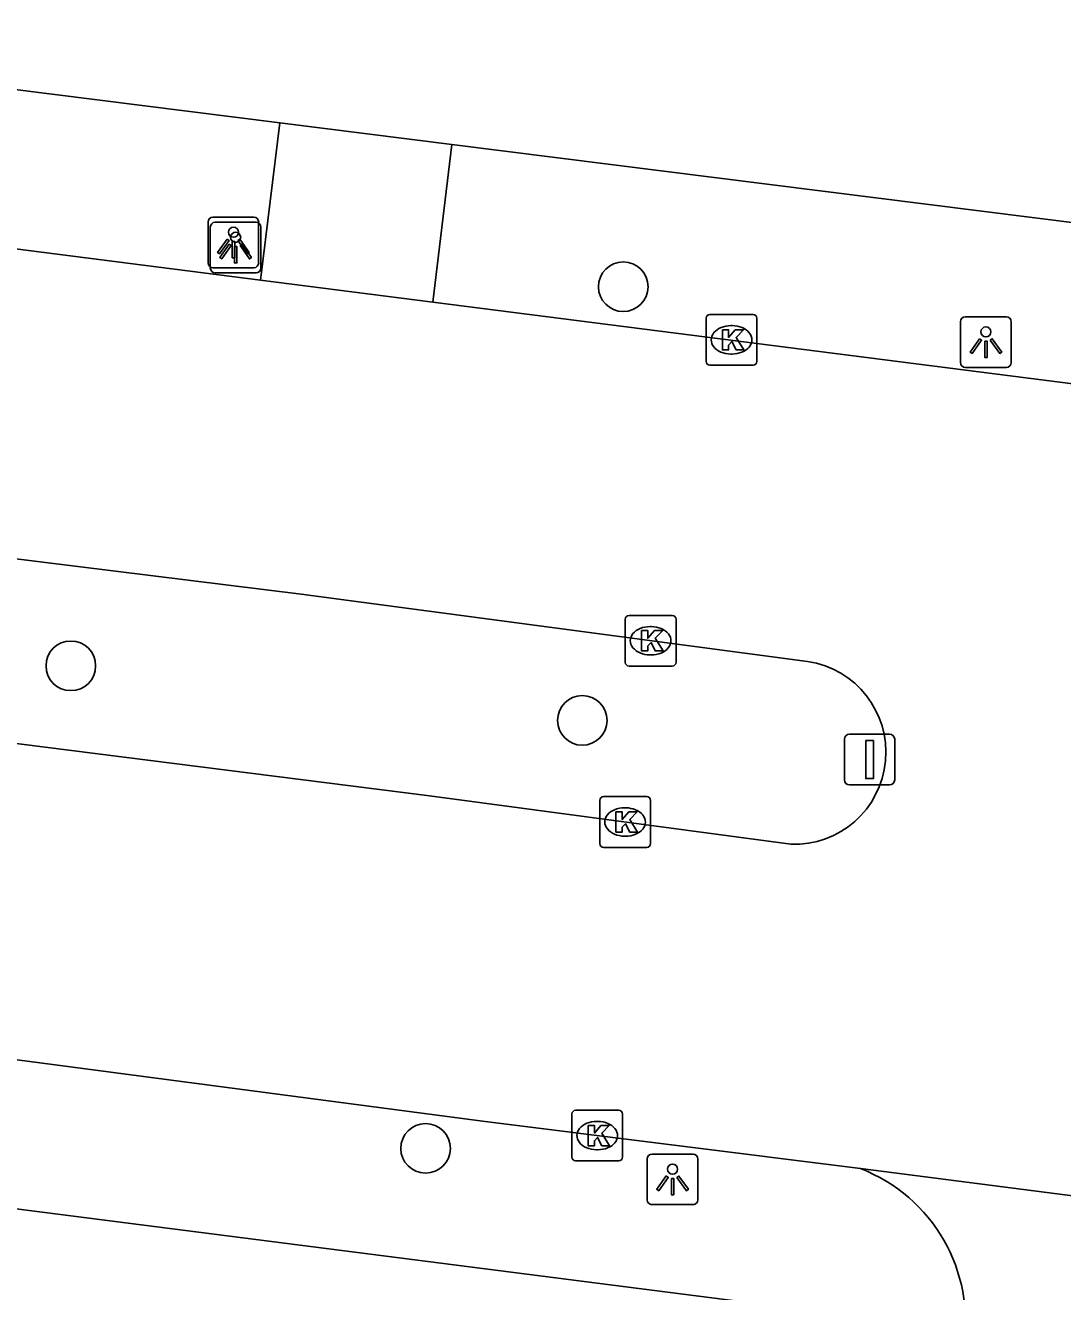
# Model space of a CAD drawing. Extents: x 161258 to 161838, y 380836 to 381727.
# Drawn here: x 161641.47 to 161661.92, y 381335.59 to 381360.56 of the extents above; entities that cross this region are included whole.
import ezdxf

# ---------------------------------------------------------------- set-up
doc = ezdxf.new("R2010")
doc.units = 0
for name, color, linetype in [('IMGEO_Boom', 7, 'Continuous'), ('IMGEO_Kolk', 7, 'Continuous'), ('IMGEO_Lichtpunt', 7, 'Continuous'), ('IMGEO_Rijbaan_lokaal_open', 7, 'Continuous'), ('IMGEO_Verkeersbordpaal', 7, 'Continuous'), ('IMGEO_Voetpad_open', 7, 'Continuous')]:
    doc.layers.add(name, color=color, linetype=linetype)

msp = doc.modelspace()

# ---------------------------------------------------------------- linework, layer by layer
at = {"layer": 'IMGEO_Boom'}
for centre in [(161653.259, 381355.406), (161642.366, 381347.929), (161652.452, 381346.853), (161649.361, 381338.412)]:
    msp.add_circle(centre, 0.489, dxfattribs=at)
at = {"layer": 'IMGEO_Kolk'}
for p, q in [((161654.894, 381353.933), (161654.894, 381354.785)), ((161654.969, 381354.859), (161655.821, 381354.859)), ((161655.895, 381354.785), (161655.895, 381353.933)), ((161655.382, 381354.639), (161655.407, 381354.639)), ((161655.405, 381354.079), (161655.38, 381354.079)), ((161655.821, 381353.859), (161654.969, 381353.859)), ((161653.299, 381347.998), (161653.299, 381348.85)), ((161653.374, 381348.924), (161654.226, 381348.924)), ((161653.787, 381348.704), (161653.812, 381348.704)), ((161654.3, 381348.85), (161654.3, 381347.998)), ((161653.81, 381348.144), (161653.785, 381348.144)), ((161654.226, 381347.924), (161653.374, 381347.924)), ((161652.795, 381344.423), (161652.795, 381345.275)), ((161652.87, 381345.349), (161653.722, 381345.349)), ((161653.796, 381345.275), (161653.796, 381344.423)), ((161653.283, 381345.129), (161653.308, 381345.129)), ((161653.306, 381344.569), (161653.281, 381344.569)), ((161653.722, 381344.349), (161652.87, 381344.349)), ((161652.246, 381338.238), (161652.246, 381339.09)), ((161652.321, 381339.164), (161653.173, 381339.164)), ((161652.734, 381338.944), (161652.759, 381338.944)), ((161653.247, 381339.09), (161653.247, 381338.238)), ((161652.757, 381338.384), (161652.732, 381338.384)), ((161653.173, 381338.164), (161652.321, 381338.164))]:
    msp.add_line(p, q, dxfattribs=at)
for points in [[(161654.894, 381353.933), (161654.894, 381354.785)], [(161654.969, 381354.859), (161655.821, 381354.859)], [(161655.895, 381354.785), (161655.895, 381353.933)], [(161655.215, 381354.559), (161655.338, 381354.559), (161655.338, 381354.408), (161655.468, 381354.559), (161655.632, 381354.559), (161655.486, 381354.408), (161655.639, 381354.159), (161655.487, 381354.159), (161655.402, 381354.323), (161655.338, 381354.256), (161655.338, 381354.159), (161655.215, 381354.159), (161655.215, 381354.559)], [(161655.821, 381353.859), (161654.969, 381353.859)], [(161653.299, 381347.998), (161653.299, 381348.85)], [(161653.374, 381348.924), (161654.226, 381348.924)], [(161654.3, 381348.85), (161654.3, 381347.998)], [(161653.62, 381348.624), (161653.743, 381348.624), (161653.743, 381348.473), (161653.873, 381348.624), (161654.037, 381348.624), (161653.891, 381348.473), (161654.044, 381348.224), (161653.892, 381348.224), (161653.807, 381348.388), (161653.743, 381348.321), (161653.743, 381348.224), (161653.62, 381348.224), (161653.62, 381348.624)], [(161654.226, 381347.924), (161653.374, 381347.924)], [(161652.795, 381344.423), (161652.795, 381345.275)], [(161652.87, 381345.349), (161653.722, 381345.349)], [(161653.796, 381345.275), (161653.796, 381344.423)], [(161653.116, 381345.049), (161653.239, 381345.049), (161653.239, 381344.898), (161653.369, 381345.049), (161653.533, 381345.049), (161653.387, 381344.898), (161653.54, 381344.649), (161653.388, 381344.649), (161653.303, 381344.813), (161653.239, 381344.746), (161653.239, 381344.649), (161653.116, 381344.649), (161653.116, 381345.049)], [(161653.722, 381344.349), (161652.87, 381344.349)], [(161652.246, 381338.238), (161652.246, 381339.09)], [(161652.321, 381339.164), (161653.173, 381339.164)], [(161653.247, 381339.09), (161653.247, 381338.238)], [(161652.567, 381338.864), (161652.69, 381338.864), (161652.69, 381338.713), (161652.82, 381338.864), (161652.984, 381338.864), (161652.838, 381338.713), (161652.991, 381338.464), (161652.839, 381338.464), (161652.754, 381338.628), (161652.69, 381338.561), (161652.69, 381338.464), (161652.567, 381338.464), (161652.567, 381338.864)], [(161653.173, 381338.164), (161652.321, 381338.164)]]:
    msp.add_lwpolyline(points, dxfattribs=at)
for centre, start, end in [((161654.971, 381354.783), 91.552, 178.448), ((161654.971, 381354.783), 91.552, 178.448), ((161655.819, 381354.783), 1.552, 88.448), ((161655.819, 381354.783), 1.552, 88.448), ((161654.971, 381353.935), 181.552, 268.448), ((161654.971, 381353.935), 181.552, 268.448), ((161655.819, 381353.935), 271.552, 358.448), ((161655.819, 381353.935), 271.552, 358.448), ((161653.376, 381348.848), 91.552, 178.448), ((161653.376, 381348.848), 91.552, 178.448), ((161654.224, 381348.848), 1.552, 88.448), ((161654.224, 381348.848), 1.552, 88.448), ((161653.376, 381348), 181.552, 268.448), ((161653.376, 381348), 181.552, 268.448), ((161654.224, 381348), 271.552, 358.448), ((161654.224, 381348), 271.552, 358.448), ((161652.872, 381345.273), 91.552, 178.448), ((161652.872, 381345.273), 91.552, 178.448), ((161653.72, 381345.273), 1.552, 88.448), ((161653.72, 381345.273), 1.552, 88.448), ((161652.872, 381344.425), 181.552, 268.448), ((161652.872, 381344.425), 181.552, 268.448), ((161653.72, 381344.425), 271.552, 358.448), ((161653.72, 381344.425), 271.552, 358.448), ((161652.323, 381339.088), 91.552, 178.448), ((161652.323, 381339.088), 91.552, 178.448), ((161653.171, 381339.088), 1.552, 88.448), ((161653.171, 381339.088), 1.552, 88.448), ((161652.323, 381338.24), 181.552, 268.448), ((161652.323, 381338.24), 181.552, 268.448), ((161653.171, 381338.24), 271.552, 358.448), ((161653.171, 381338.24), 271.552, 358.448)]:
    msp.add_arc(centre, 0.0765, start, end, dxfattribs=at)
for centre, major_axis, ratio, start_param, end_param in [((161655.381, 381354.359), (-0.387, 0.002), 0.722429, 4.712389, 7.853982), ((161655.406, 381354.359), (-0.39, 0.002), 0.717154, 1.570796, 4.712389), ((161653.786, 381348.424), (-0.387, 0.002), 0.722429, 4.712389, 7.853982), ((161653.811, 381348.424), (-0.39, 0.002), 0.717154, 1.570796, 4.712389), ((161653.282, 381344.849), (-0.387, 0.002), 0.722429, 4.712389, 7.853982), ((161653.307, 381344.849), (-0.39, 0.002), 0.717154, 1.570796, 4.712389), ((161652.733, 381338.664), (-0.387, 0.002), 0.722429, 4.712389, 7.853982), ((161652.758, 381338.664), (-0.39, 0.002), 0.717154, 1.570796, 4.712389)]:
    msp.add_ellipse(centre, major_axis=major_axis, ratio=ratio, start_param=start_param, end_param=end_param, dxfattribs=at)
at = {"layer": 'IMGEO_Lichtpunt'}
for p, q in [((161645.074, 381356.683), (161645.074, 381355.876)), ((161645.074, 381356.683), (161645.074, 381355.876)), ((161645.976, 381356.778), (161645.168, 381356.778)), ((161645.976, 381356.778), (161645.168, 381356.778)), ((161646.019, 381356.678), (161645.211, 381356.678)), ((161646.019, 381356.678), (161645.211, 381356.678)), ((161646.07, 381355.876), (161646.07, 381356.683)), ((161646.07, 381355.876), (161646.07, 381356.683)), ((161645.117, 381356.583), (161645.117, 381355.776)), ((161645.117, 381356.583), (161645.117, 381355.776)), ((161646.113, 381355.776), (161646.113, 381356.583)), ((161646.113, 381355.776), (161646.113, 381356.583)), ((161645.168, 381355.782), (161645.976, 381355.782)), ((161645.168, 381355.782), (161645.976, 381355.782)), ((161645.211, 381355.682), (161646.019, 381355.682)), ((161645.211, 381355.682), (161646.019, 381355.682)), ((161659.912, 381354.717), (161659.912, 381353.91)), ((161659.912, 381354.717), (161659.912, 381353.91)), ((161660.814, 381354.812), (161660.006, 381354.812)), ((161660.814, 381354.812), (161660.006, 381354.812)), ((161660.908, 381353.91), (161660.908, 381354.717)), ((161660.908, 381353.91), (161660.908, 381354.717)), ((161660.006, 381353.816), (161660.814, 381353.816)), ((161660.006, 381353.816), (161660.814, 381353.816)), ((161653.733, 381338.203), (161653.733, 381337.396)), ((161653.733, 381338.203), (161653.733, 381337.396)), ((161654.635, 381338.298), (161653.827, 381338.298)), ((161654.635, 381338.298), (161653.827, 381338.298)), ((161654.729, 381337.396), (161654.729, 381338.203)), ((161654.729, 381337.396), (161654.729, 381338.203)), ((161653.827, 381337.302), (161654.635, 381337.302)), ((161653.827, 381337.302), (161654.635, 381337.302))]:
    msp.add_line(p, q, dxfattribs=at)
for points in [[(161645.448, 381356.347), (161645.487, 381356.319), (161645.299, 381356.057), (161645.261, 381356.084), (161645.448, 381356.347)], [(161645.491, 381356.247), (161645.53, 381356.219), (161645.342, 381355.957), (161645.304, 381355.984), (161645.491, 381356.247)], [(161645.55, 381356.299), (161645.597, 381356.299), (161645.597, 381355.977), (161645.55, 381355.977), (161645.55, 381356.299)], [(161645.593, 381356.199), (161645.64, 381356.199), (161645.64, 381355.877), (161645.593, 381355.877), (161645.593, 381356.199)], [(161645.66, 381356.319), (161645.698, 381356.346), (161645.885, 381356.084), (161645.846, 381356.056), (161645.66, 381356.319)], [(161645.703, 381356.219), (161645.741, 381356.246), (161645.928, 381355.984), (161645.889, 381355.956), (161645.703, 381356.219)], [(161660.286, 381354.381), (161660.325, 381354.353), (161660.137, 381354.091), (161660.099, 381354.118), (161660.286, 381354.381)], [(161660.388, 381354.333), (161660.435, 381354.333), (161660.435, 381354.011), (161660.388, 381354.011), (161660.388, 381354.333)], [(161660.498, 381354.353), (161660.536, 381354.38), (161660.723, 381354.118), (161660.684, 381354.09), (161660.498, 381354.353)], [(161654.107, 381337.867), (161654.146, 381337.839), (161653.958, 381337.577), (161653.92, 381337.604), (161654.107, 381337.867)], [(161654.209, 381337.819), (161654.256, 381337.819), (161654.256, 381337.497), (161654.209, 381337.497), (161654.209, 381337.819)], [(161654.319, 381337.839), (161654.357, 381337.866), (161654.544, 381337.604), (161654.505, 381337.576), (161654.319, 381337.839)]]:
    msp.add_lwpolyline(points, dxfattribs=at)
for centre in [(161645.573, 381356.481), (161645.616, 381356.381), (161660.411, 381354.515), (161654.232, 381338.001)]:
    msp.add_circle(centre, 0.0994, dxfattribs=at)
for centre, start, end in [((161645.168, 381356.683), 90, 180), ((161645.168, 381356.683), 90, 180), ((161645.211, 381356.583), 90, 180), ((161645.211, 381356.583), 90, 180), ((161645.976, 381356.683), 0, 90), ((161645.976, 381356.683), 0, 90), ((161646.019, 381356.583), 0, 90), ((161646.019, 381356.583), 0, 90), ((161645.168, 381355.876), 180, 270), ((161645.168, 381355.876), 180, 270), ((161645.211, 381355.776), 180, 270), ((161645.211, 381355.776), 180, 270), ((161645.976, 381355.876), 270, 0), ((161645.976, 381355.876), 270, 360), ((161646.019, 381355.776), 270, 0), ((161646.019, 381355.776), 270, 360), ((161660.006, 381354.717), 90, 180), ((161660.006, 381354.717), 90, 180), ((161660.814, 381354.717), 0, 90), ((161660.814, 381354.717), 0, 90), ((161660.006, 381353.91), 180, 270), ((161660.006, 381353.91), 180, 270), ((161660.814, 381353.91), 270, 0), ((161660.814, 381353.91), 270, 360), ((161653.827, 381338.203), 90, 180), ((161653.827, 381338.203), 90, 180), ((161654.635, 381338.203), 0, 90), ((161654.635, 381338.203), 0, 90), ((161653.827, 381337.396), 180, 270), ((161653.827, 381337.396), 180, 270), ((161654.635, 381337.396), 270, 0), ((161654.635, 381337.396), 270, 360)]:
    msp.add_arc(centre, 0.0946, start, end, dxfattribs=at)
at = {"layer": 'IMGEO_Rijbaan_lokaal_open'}
for points in [[(161631.183, 381360.562), (161646.49, 381358.638)], [(161646.108, 381355.537), (161646.49, 381358.638)], [(161640.396, 381356.267), (161646.108, 381355.537)], [(161646.108, 381355.537), (161649.504, 381355.102)], [(161649.504, 381355.102), (161663.154, 381353.357), (161667.128, 381352.881), (161669.284, 381352.605)], [(161656.896, 381348.015), (161646.91, 381349.34), (161639.527, 381350.255)], [(161630.963, 381347.725), (161638.326, 381346.769), (161649.441, 381345.366), (161656.561, 381344.409)], [(161657.935, 381338.014), (161650.536, 381338.943), (161640.8, 381340.227), (161638.808, 381340.484)], [(161669.258, 381336.54), (161669.261, 381336.557), (161657.935, 381338.014)]]:
    msp.add_lwpolyline(points, dxfattribs=at)
for centre, radius, start, end in [((161656.625, 381346.222), 1.814, 267.9773, 81.4076), ((161656.76, 381334.983), 3.251, 350.9695, 68.8021)]:
    msp.add_arc(centre, radius, start, end, dxfattribs=at)
at = {"layer": 'IMGEO_Verkeersbordpaal'}
for p, q in [((161657.622, 381345.68), (161657.622, 381346.48)), ((161657.622, 381346.48), (161657.622, 381345.68)), ((161657.722, 381346.58), (161658.512, 381346.58)), ((161658.512, 381346.58), (161657.722, 381346.58)), ((161658.612, 381346.48), (161658.612, 381345.68)), ((161658.612, 381345.68), (161658.612, 381346.48)), ((161658.512, 381345.58), (161657.722, 381345.58)), ((161657.722, 381345.58), (161658.512, 381345.58))]:
    msp.add_line(p, q, dxfattribs=at)
msp.add_lwpolyline([(161658.042, 381346.455), (161658.192, 381346.455), (161658.192, 381345.705), (161658.042, 381345.705), (161658.042, 381346.455)], dxfattribs=at)
for centre, start, end in [((161657.722, 381346.48), 90, 180), ((161657.722, 381346.48), 90, 180), ((161658.512, 381346.48), 0, 90), ((161658.512, 381346.48), 360, 90), ((161657.722, 381345.68), 180, 270), ((161657.722, 381345.68), 180, 270), ((161658.512, 381345.68), 270, 0), ((161658.512, 381345.68), 270, 0)]:
    msp.add_arc(centre, 0.1, start, end, dxfattribs=at)
at = {"layer": 'IMGEO_Voetpad_open'}
for points in [[(161646.49, 381358.638), (161649.876, 381358.212)], [(161649.504, 381355.102), (161649.876, 381358.212)], [(161649.876, 381358.212), (161669.686, 381355.721)], [(161654.173, 381313.208), (161656.956, 381335.212), (161638.457, 381337.583)]]:
    msp.add_lwpolyline(points, dxfattribs=at)

doc.saveas('drawing.dxf')
